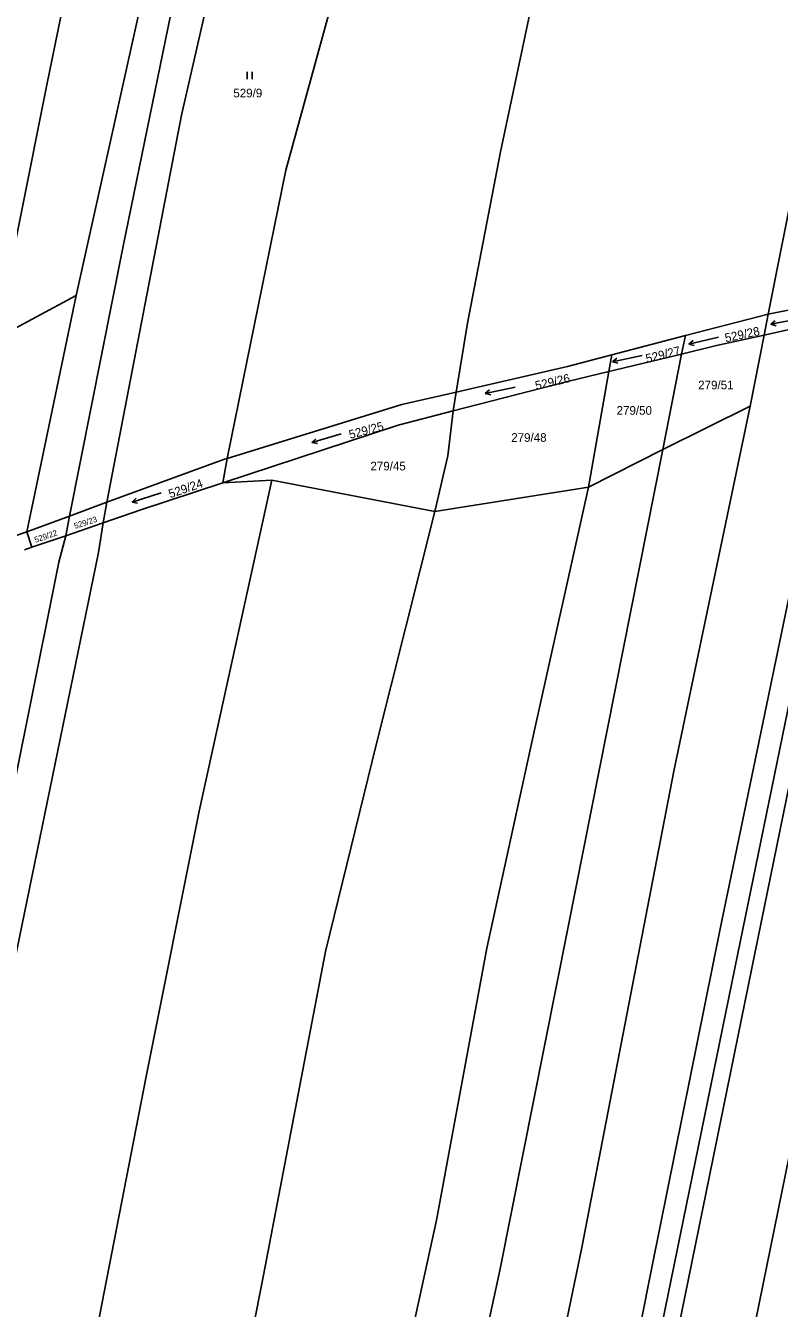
# Model space of a CAD drawing. Extents: x -755528 to -748832, y -1118122 to -1111095.
# Drawn here: x -753423.3 to -753275.1, y -1114445.3 to -1114193.1 of the extents above; entities that cross this region are included whole.
import ezdxf

# ---------------------------------------------------------------- set-up
doc = ezdxf.new("R2010")
doc.units = 0
for name, color, linetype in [('DZ_DO_PUPFL', 7, 'Continuous'), ('DZ_NAD_ZPF', 7, 'Continuous'), ('TZ_UMVŽST', 7, 'Continuous')]:
    doc.layers.add(name, color=color, linetype=linetype)

msp = doc.modelspace()

# ---------------------------------------------------------------- linework, layer by layer
at = {"layer": 'DZ_NAD_ZPF'}
for p, q in [((-753429.17, -1114254.65), (-753413.34, -1114246.13)), ((-753423.06, -1114292.6), (-753413.34, -1114246.13)), ((-753277.32, -1114249.78), (-753261.29, -1114246.61)), ((-753293.6, -1114254.03), (-753277.32, -1114249.78)), ((-753278.12, -1114253.92), (-753277.32, -1114249.78)), ((-753262.01, -1114250.34), (-753278.12, -1114253.92)), ((-753308.06, -1114257.81), (-753293.6, -1114254.03)), ((-753294.34, -1114257.65), (-753293.6, -1114254.03)), ((-753278.12, -1114253.92), (-753280.83, -1114267.93)), ((-753294.34, -1114257.65), (-753308.64, -1114261.11)), ((-753308.64, -1114261.11), (-753308.06, -1114257.81)), ((-753298.04, -1114276.42), (-753294.34, -1114257.65)), ((-753312.67, -1114283.86), (-753308.64, -1114261.11)), ((-753339.23, -1114268.85), (-753338.63, -1114265.12)), ((-753280.83, -1114267.93), (-753298.04, -1114276.42)), ((-753298.04, -1114276.42), (-753312.67, -1114283.86)), ((-753384.53, -1114283.01), (-753383.69, -1114278.17)), ((-753374.92, -1114282.49), (-753384.53, -1114283.01)), ((-753342.84, -1114288.62), (-753374.92, -1114282.49)), ((-753312.67, -1114283.86), (-753342.84, -1114288.62)), ((-753414.66, -1114289.51), (-753407.31, -1114286.81)), ((-753408.09, -1114290.87), (-753407.31, -1114286.81)), ((-753423.06, -1114292.6), (-753414.66, -1114289.51)), ((-753415.43, -1114293.38), (-753414.66, -1114289.51)), ((-753408.09, -1114290.87), (-753415.43, -1114293.38)), ((-753438.54, -1114298.02), (-753423.06, -1114292.6)), ((-753422.06, -1114295.65), (-753423.06, -1114292.6)), ((-753415.43, -1114293.38), (-753422.06, -1114295.65)), ((-753422.06, -1114295.65), (-753423.53, -1114296.17))]:
    msp.add_line(p, q, dxfattribs=at)
for points in [[(-753369.06, -1113973.07), (-753377.15, -1114013.76), (-753383.34, -1114043.87), (-753402.51, -1114123.4), (-753419.13, -1114204.72), (-753429.17, -1114254.65)], [(-753413.34, -1114246.13), (-753381.27, -1114101.43), (-753357.01, -1113992), (-753355.19, -1113980.31)], [(-753414.66, -1114289.51), (-753404.14, -1114236.41), (-753392.66, -1114180.48), (-753385.48, -1114148.26), (-753374.87, -1114102.27), (-753361.25, -1114044.26), (-753347.25, -1113984.75)], [(-753285.37, -1114010.41), (-753311.97, -1114133.11), (-753329.97, -1114217.88), (-753336.46, -1114251.61), (-753338.63, -1114265.12)], [(-753277.32, -1114249.78), (-753272.36, -1114224.75), (-753264.02, -1114183.27), (-753248.06, -1114116.3), (-753237.95, -1114066.87), (-753228.26, -1114020.6)], [(-753407.31, -1114286.81), (-753392.67, -1114210.7), (-753384.52, -1114175.08), (-753375.46, -1114140.18)], [(-753383.69, -1114278.17), (-753372.12, -1114221.46), (-753358.63, -1114172.33), (-753352.22, -1114144.97), (-753375.46, -1114140.18)], [(-753388.04, -1114925.99), (-753378.91, -1114870.41), (-753371.84, -1114829.51), (-753359.4, -1114765.02), (-753333.11, -1114636.17), (-753306.83, -1114507.39), (-753280.51, -1114378.41), (-753254.07, -1114248.85)], [(-753391.91, -1114865.1), (-753370.12, -1114764.37), (-753342.59, -1114633.36), (-753322.4, -1114540.31), (-753310.19, -1114487.69), (-753300.09, -1114436.67), (-753286.77, -1114370.72), (-753264.8, -1114264.8), (-753262.01, -1114250.34)], [(-753257.43, -1114249.32), (-753283.85, -1114378.41), (-753310.17, -1114506.98), (-753336.45, -1114635.37), (-753362.83, -1114764.23), (-753383.41, -1114867.35)], [(-753278.12, -1114253.92), (-753287.45, -1114255.99), (-753294.34, -1114257.65)], [(-753338.63, -1114265.12), (-753316.75, -1114260.08), (-753308.06, -1114257.81)], [(-753308.64, -1114261.11), (-753316.79, -1114263.08), (-753339.23, -1114268.85)], [(-753380.47, -1114923.09), (-753352.25, -1114784.92), (-753347.52, -1114765.05), (-753321.73, -1114644.54), (-753301.78, -1114549.55), (-753285.73, -1114476.91), (-753267.23, -1114386.09), (-753258.53, -1114337.83), (-753251.49, -1114312.57), (-753241.68, -1114263.95)], [(-753383.69, -1114278.17), (-753349.37, -1114267.59), (-753338.63, -1114265.12)], [(-753406.39, -1114861.26), (-753401.29, -1114840.44), (-753392.31, -1114795.48), (-753374.02, -1114707.08), (-753358.06, -1114632.36), (-753344.31, -1114570.05), (-753328.24, -1114502.3), (-753313.96, -1114433.37), (-753295.87, -1114339.69), (-753280.83, -1114267.93)], [(-753339.23, -1114268.85), (-753350.05, -1114271.64), (-753384.53, -1114283.01)], [(-753342.84, -1114288.62), (-753340.31, -1114277.66), (-753339.23, -1114268.85)], [(-753421.05, -1114857.37), (-753411.32, -1114816.52), (-753392.9, -1114721.65), (-753385.36, -1114684.8), (-753362.12, -1114584), (-753347.03, -1114516.19), (-753330.1, -1114437.88), (-753316.74, -1114370.96), (-753298.04, -1114276.42)], [(-753407.31, -1114286.81), (-753384.22, -1114278.33), (-753383.69, -1114278.17)], [(-753482.99, -1114799.91), (-753472.19, -1114746.58), (-753456.54, -1114671.05), (-753443.54, -1114609.86), (-753429.02, -1114541.88), (-753415.04, -1114479.21), (-753399.63, -1114399.72), (-753389.17, -1114347.58), (-753374.92, -1114282.49)], [(-753427.05, -1114816.67), (-753421.95, -1114795.33), (-753406.63, -1114717.25), (-753393.37, -1114655.82), (-753363.47, -1114523.91), (-753342.5, -1114428.02), (-753332.6, -1114374.47), (-753323.21, -1114331.32), (-753312.67, -1114283.86)], [(-753384.53, -1114283.01), (-753400.62, -1114288.32), (-753408.09, -1114290.87)], [(-753453.67, -1114803.81), (-753436.75, -1114721.08), (-753422.62, -1114652.89), (-753404.93, -1114571.83), (-753384.78, -1114480.87), (-753376.55, -1114438.8), (-753364.34, -1114375.14), (-753354.33, -1114334.25), (-753342.84, -1114288.62)], [(-753514.21, -1114792.57), (-753503.61, -1114744.79), (-753488.31, -1114675.57), (-753468.49, -1114582.84), (-753445.47, -1114477.34), (-753425.56, -1114377.48), (-753408.97, -1114296.71), (-753408.09, -1114290.87)], [(-753521.92, -1114790.76), (-753514.51, -1114760.97), (-753506.94, -1114724.35), (-753491.12, -1114648.31), (-753472.33, -1114560.66), (-753460.31, -1114505.63), (-753447.2, -1114444.23), (-753434.61, -1114386.82), (-753422.98, -1114329.63), (-753416.75, -1114298.6), (-753415.43, -1114293.38)]]:
    msp.add_lwpolyline(points, dxfattribs=at)
at = {"layer": 'TZ_UMVŽST'}
for p, q in [((-753379.751, -1114203.62), (-753379.751, -1114202.12)), ((-753378.75, -1114203.62), (-753378.75, -1114202.12)), ((-753270.914, -1114250.632), (-753276.803, -1114251.777)), ((-753276.803, -1114251.777), (-753275.94, -1114251.099)), ((-753276.803, -1114251.777), (-753275.748, -1114252.083)), ((-753287.086, -1114254.331), (-753292.932, -1114255.68)), ((-753292.932, -1114255.68), (-753292.092, -1114254.972)), ((-753292.932, -1114255.68), (-753291.867, -1114255.949)), ((-753302.074, -1114257.921), (-753307.943, -1114259.169)), ((-753307.943, -1114259.169), (-753307.091, -1114258.475)), ((-753307.943, -1114259.169), (-753306.883, -1114259.456)), ((-753327.064, -1114264.141), (-753332.933, -1114265.389)), ((-753332.933, -1114265.389), (-753332.081, -1114264.695)), ((-753332.933, -1114265.389), (-753331.873, -1114265.676)), ((-753361.27, -1114273.32), (-753367.008, -1114275.074)), ((-753367.008, -1114275.074), (-753366.22, -1114274.309)), ((-753367.008, -1114275.074), (-753365.927, -1114275.268)), ((-753396.656, -1114284.95), (-753402.362, -1114286.804)), ((-753402.362, -1114286.804), (-753401.588, -1114286.025)), ((-753402.362, -1114286.804), (-753401.278, -1114286.979))]:
    msp.add_line(p, q, dxfattribs=at)

# ---------------------------------------------------------------- texts
at = {"layer": 'DZ_DO_PUPFL'}
for s, p in [('529/9', (-753382.47, -1114207.17)), ('279/51', (-753291.08, -1114264.59)), ('279/50', (-753307.12, -1114269.59)), ('279/48', (-753327.83, -1114274.92)), ('279/45', (-753355.52, -1114280.54))]:
    msp.add_text(s, height=1.7, dxfattribs=at).set_placement(p)
for s, height, rotation, p in [('529/28', 1.7, 12, (-753285.643, -1114255.351)), ('529/27', 1.7, 14, (-753301.164, -1114259.414)), ('529/26', 1.7, 13, (-753322.918, -1114264.718)), ('529/25', 1.7, 14.999997, (-753359.48, -1114274.361)), ('529/24', 1.7, 19, (-753394.863, -1114286.023)), ('529/23', 1.14, 18, (-753413.571, -1114292.05)), ('529/22', 1.14, 19, (-753421.357, -1114294.78))]:
    msp.add_text(s, height=height, rotation=rotation, dxfattribs=at).set_placement(p)

doc.saveas('drawing.dxf')
